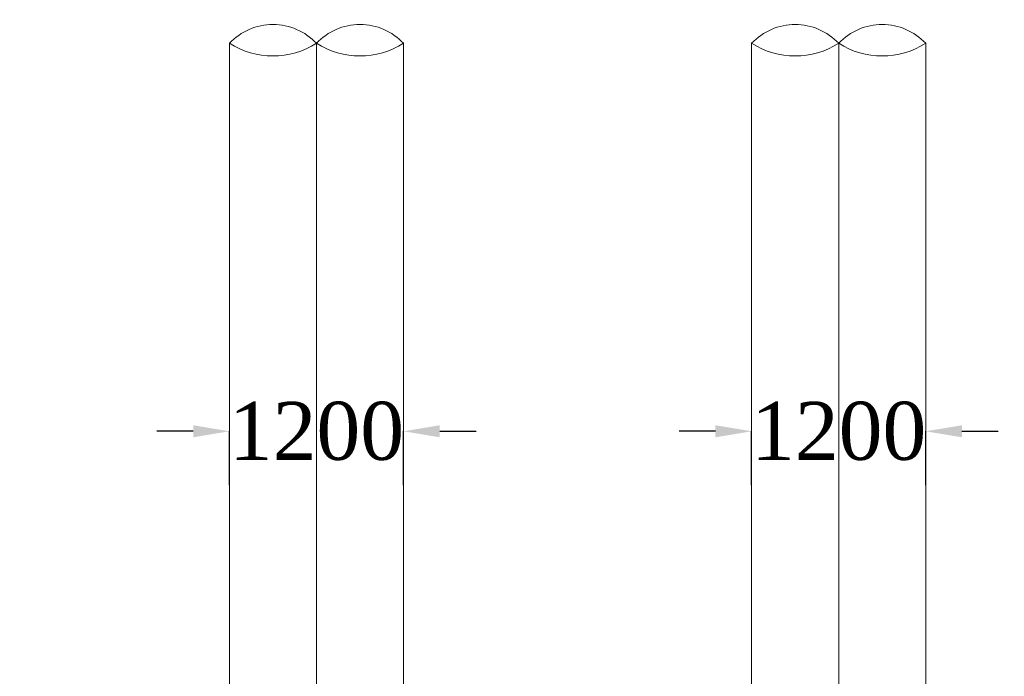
# Model space of a CAD drawing. Header units: millimetres. Extents: x -20950785 to 389010297, y -11535949 to 14056629.
# Tile 276 of 654: x 13487478 to 13501053, y -419377 to -410322. Entities that reach past the tile are written whole.
import ezdxf

# ---------------------------------------------------------------- set-up
doc = ezdxf.new("R2010")
doc.units = ezdxf.units.MM
doc.header["$LTSCALE"] = 60
doc.header["$MEASUREMENT"] = 0
doc.layers.add('TEXT', color=7, linetype='Continuous')
doc.styles.add('PDF Arial Bold', font='times.ttf')
doc.dimstyles.get("Standard").update_dxf_attribs({"dimtxt": 400, "dimasz": 215, "dimexe": 0.18, "dimexo": 0.0625, "dimgap": 0.09, "dimtad": 0, "dimtih": 1, "dimtoh": 1, "dimdec": 0, "dimzin": 4, "dimdsep": 46, "dimtxsty": 'Standard', "dimblk": 'OPEN90', "dimcen": 0, "dimadec": 0, "dimazin": 1, "dimtfac": 1, "dimtdec": 0, "dimtix": 1, "dimtofl": 0, "dimtmove": 0, "dimatfit": 3, "dimldrblk": 'OPEN30', "dimfxl": 1, "dimtolj": 1, "dimtzin": 0, "dimarcsym": 0})

# ---------------------------------------------------------------- blocks, each defined once
blk = doc.blocks.new('*D3755')
at = {"color": 0, "linetype": 'Continuous', "lineweight": -2, "ltscale": 2, "transparency": 16777216}
for p, q in [((13489870, -415998), (13489370, -415998)), ((13490370, -416741), (13490370, -415998)), ((13492770, -416741), (13492770, -415998)), ((13493270, -415998), (13493770, -415998))]:
    blk.add_line(p, q, dxfattribs=at)
at = {"color": 0, "linetype": 'Continuous', "lineweight": 9, "ltscale": 2, "transparency": 16777216}
for points in [[(13489870, -415915), (13489870, -416081), (13490370, -415998)], [(13493270, -415915), (13493270, -416081), (13492770, -415998)]]:
    blk.add_solid(points, dxfattribs=at)
at = {"layer": 'Defpoints', "color": 0, "linetype": 'Continuous', "lineweight": 9, "ltscale": 2, "transparency": 16777216}
for p in [(13492770, -415998), (13490370, -416741), (13492770, -416741)]:
    blk.add_point(p, dxfattribs=at)
at = {"color": 0, "linetype": 'Continuous', "lineweight": 9, "ltscale": 2, "transparency": 16777216, "insert": (13491570, -415998), "char_height": 500, "attachment_point": 5, "style": 'PDF Arial Bold'}
blk.add_mtext('\\A1;{\\H1.6x;1200}', dxfattribs=at)
blk = doc.blocks.new('*D3764')
at = {"color": 0, "linetype": 'Continuous', "lineweight": -2, "ltscale": 2, "transparency": 16777216}
for p, q in [((13489870, -415998), (13489370, -415998)), ((13490370, -416741), (13490370, -415998)), ((13492770, -416741), (13492770, -415998)), ((13493270, -415998), (13493770, -415998))]:
    blk.add_line(p, q, dxfattribs=at)
at = {"color": 0, "linetype": 'Continuous', "lineweight": 9, "ltscale": 2, "transparency": 16777216}
for points in [[(13489870, -415915), (13489870, -416081), (13490370, -415998)], [(13493270, -415915), (13493270, -416081), (13492770, -415998)]]:
    blk.add_solid(points, dxfattribs=at)
at = {"layer": 'Defpoints', "color": 0, "linetype": 'Continuous', "lineweight": 9, "ltscale": 2, "transparency": 16777216}
for p in [(13492770, -415998), (13490370, -416741), (13492770, -416741)]:
    blk.add_point(p, dxfattribs=at)
at = {"color": 0, "linetype": 'Continuous', "lineweight": 9, "ltscale": 2, "transparency": 16777216, "insert": (13491570, -415998), "char_height": 500, "attachment_point": 5, "style": 'PDF Arial Bold'}
blk.add_mtext('\\A1;{\\H1.6x;1200}', dxfattribs=at)
blk = doc.blocks.new('*D3765')
at = {"color": 0, "linetype": 'Continuous', "lineweight": -2, "ltscale": 2, "transparency": 16777216}
for p, q in [((13489870, -415998), (13489370, -415998)), ((13490370, -416741), (13490370, -415998)), ((13492770, -416741), (13492770, -415998)), ((13493270, -415998), (13493770, -415998))]:
    blk.add_line(p, q, dxfattribs=at)
at = {"color": 0, "linetype": 'Continuous', "lineweight": 9, "ltscale": 2, "transparency": 16777216}
for points in [[(13489870, -415915), (13489870, -416081), (13490370, -415998)], [(13493270, -415915), (13493270, -416081), (13492770, -415998)]]:
    blk.add_solid(points, dxfattribs=at)
at = {"layer": 'Defpoints', "color": 0, "linetype": 'Continuous', "lineweight": 9, "ltscale": 2, "transparency": 16777216}
for p in [(13492770, -415998), (13490370, -416741), (13492770, -416741)]:
    blk.add_point(p, dxfattribs=at)
at = {"color": 0, "linetype": 'Continuous', "lineweight": 9, "ltscale": 2, "transparency": 16777216, "insert": (13491570, -415998), "char_height": 500, "attachment_point": 5, "style": 'PDF Arial Bold'}
blk.add_mtext('\\A1;{\\H1.6x;1200}', dxfattribs=at)
blk = doc.blocks.new('*D3766')
at = {"color": 0, "linetype": 'Continuous', "lineweight": -2, "ltscale": 2, "transparency": 16777216}
for p, q in [((13489870, -415998), (13489370, -415998)), ((13490370, -416741), (13490370, -415998)), ((13492770, -416741), (13492770, -415998)), ((13493270, -415998), (13493770, -415998))]:
    blk.add_line(p, q, dxfattribs=at)
at = {"color": 0, "linetype": 'Continuous', "lineweight": 9, "ltscale": 2, "transparency": 16777216}
for points in [[(13489870, -415915), (13489870, -416081), (13490370, -415998)], [(13493270, -415915), (13493270, -416081), (13492770, -415998)]]:
    blk.add_solid(points, dxfattribs=at)
at = {"layer": 'Defpoints', "color": 0, "linetype": 'Continuous', "lineweight": 9, "ltscale": 2, "transparency": 16777216}
for p in [(13492770, -415998), (13490370, -416741), (13492770, -416741)]:
    blk.add_point(p, dxfattribs=at)
at = {"color": 0, "linetype": 'Continuous', "lineweight": 9, "ltscale": 2, "transparency": 16777216, "insert": (13491570, -415998), "char_height": 500, "attachment_point": 5, "style": 'PDF Arial Bold'}
blk.add_mtext('\\A1;{\\H1.6x;1200}', dxfattribs=at)
blk = doc.blocks.new('*D3767')
at = {"color": 0, "linetype": 'Continuous', "lineweight": -2, "ltscale": 2, "transparency": 16777216}
for p, q in [((13489870, -415998), (13489370, -415998)), ((13490370, -416741), (13490370, -415998)), ((13492770, -416741), (13492770, -415998)), ((13493270, -415998), (13493770, -415998))]:
    blk.add_line(p, q, dxfattribs=at)
at = {"color": 0, "linetype": 'Continuous', "lineweight": 9, "ltscale": 2, "transparency": 16777216}
for points in [[(13489870, -415915), (13489870, -416081), (13490370, -415998)], [(13493270, -415915), (13493270, -416081), (13492770, -415998)]]:
    blk.add_solid(points, dxfattribs=at)
at = {"layer": 'Defpoints', "color": 0, "linetype": 'Continuous', "lineweight": 9, "ltscale": 2, "transparency": 16777216}
for p in [(13492770, -415998), (13490370, -416741), (13492770, -416741)]:
    blk.add_point(p, dxfattribs=at)
at = {"color": 0, "linetype": 'Continuous', "lineweight": 9, "ltscale": 2, "transparency": 16777216, "insert": (13491570, -415998), "char_height": 500, "attachment_point": 5, "style": 'PDF Arial Bold'}
blk.add_mtext('\\A1;{\\H1.6x;1200}', dxfattribs=at)
blk = doc.blocks.new('*D3768')
at = {"color": 0, "linetype": 'Continuous', "lineweight": -2, "ltscale": 2, "transparency": 16777216}
for p, q in [((13489870, -415998), (13489370, -415998)), ((13490370, -416741), (13490370, -415998)), ((13492770, -416741), (13492770, -415998)), ((13493270, -415998), (13493770, -415998))]:
    blk.add_line(p, q, dxfattribs=at)
at = {"color": 0, "linetype": 'Continuous', "lineweight": 9, "ltscale": 2, "transparency": 16777216}
for points in [[(13489870, -415915), (13489870, -416081), (13490370, -415998)], [(13493270, -415915), (13493270, -416081), (13492770, -415998)]]:
    blk.add_solid(points, dxfattribs=at)
at = {"layer": 'Defpoints', "color": 0, "linetype": 'Continuous', "lineweight": 9, "ltscale": 2, "transparency": 16777216}
for p in [(13492770, -415998), (13490370, -416741), (13492770, -416741)]:
    blk.add_point(p, dxfattribs=at)
at = {"color": 0, "linetype": 'Continuous', "lineweight": 9, "ltscale": 2, "transparency": 16777216, "insert": (13491570, -415998), "char_height": 500, "attachment_point": 5, "style": 'PDF Arial Bold'}
blk.add_mtext('\\A1;{\\H1.6x;1200}', dxfattribs=at)
blk = doc.blocks.new('*D3769')
at = {"color": 0, "linetype": 'Continuous', "lineweight": -2, "ltscale": 2, "transparency": 16777216}
for p, q in [((13489870, -415998), (13489370, -415998)), ((13490370, -416741), (13490370, -415998)), ((13492770, -416741), (13492770, -415998)), ((13493270, -415998), (13493770, -415998))]:
    blk.add_line(p, q, dxfattribs=at)
at = {"color": 0, "linetype": 'Continuous', "lineweight": 9, "ltscale": 2, "transparency": 16777216}
for points in [[(13489870, -415915), (13489870, -416081), (13490370, -415998)], [(13493270, -415915), (13493270, -416081), (13492770, -415998)]]:
    blk.add_solid(points, dxfattribs=at)
at = {"layer": 'Defpoints', "color": 0, "linetype": 'Continuous', "lineweight": 9, "ltscale": 2, "transparency": 16777216}
for p in [(13492770, -415998), (13490370, -416741), (13492770, -416741)]:
    blk.add_point(p, dxfattribs=at)
at = {"color": 0, "linetype": 'Continuous', "lineweight": 9, "ltscale": 2, "transparency": 16777216, "insert": (13491570, -415998), "char_height": 500, "attachment_point": 5, "style": 'PDF Arial Bold'}
blk.add_mtext('\\A1;{\\H1.6x;1200}', dxfattribs=at)
blk = doc.blocks.new('*D3754')
at = {"color": 0, "linetype": 'Continuous', "lineweight": -2, "ltscale": 2, "transparency": 16777216}
for p, q in [((13489870, -415998), (13489370, -415998)), ((13490370, -416741), (13490370, -415998)), ((13492770, -416741), (13492770, -415998)), ((13493270, -415998), (13493770, -415998))]:
    blk.add_line(p, q, dxfattribs=at)
at = {"color": 0, "linetype": 'Continuous', "lineweight": 9, "ltscale": 2, "transparency": 16777216}
for points in [[(13489870, -415915), (13489870, -416081), (13490370, -415998)], [(13493270, -415915), (13493270, -416081), (13492770, -415998)]]:
    blk.add_solid(points, dxfattribs=at)
at = {"layer": 'Defpoints', "color": 0, "linetype": 'Continuous', "lineweight": 9, "ltscale": 2, "transparency": 16777216}
for p in [(13492770, -415998), (13490370, -416741), (13492770, -416741)]:
    blk.add_point(p, dxfattribs=at)
at = {"color": 0, "linetype": 'Continuous', "lineweight": 9, "ltscale": 2, "transparency": 16777216, "insert": (13491570, -415998), "char_height": 500, "attachment_point": 5, "style": 'PDF Arial Bold'}
blk.add_mtext('\\A1;{\\H1.6x;1200}', dxfattribs=at)
blk = doc.blocks.new('*D3756')
at = {"color": 0, "linetype": 'Continuous', "lineweight": -2, "ltscale": 2, "transparency": 16777216}
for p, q in [((13489870, -415998), (13489370, -415998)), ((13490370, -416741), (13490370, -415998)), ((13492770, -416741), (13492770, -415998)), ((13493270, -415998), (13493770, -415998))]:
    blk.add_line(p, q, dxfattribs=at)
at = {"color": 0, "linetype": 'Continuous', "lineweight": 9, "ltscale": 2, "transparency": 16777216}
for points in [[(13489870, -415915), (13489870, -416081), (13490370, -415998)], [(13493270, -415915), (13493270, -416081), (13492770, -415998)]]:
    blk.add_solid(points, dxfattribs=at)
at = {"layer": 'Defpoints', "color": 0, "linetype": 'Continuous', "lineweight": 9, "ltscale": 2, "transparency": 16777216}
for p in [(13492770, -415998), (13490370, -416741), (13492770, -416741)]:
    blk.add_point(p, dxfattribs=at)
at = {"color": 0, "linetype": 'Continuous', "lineweight": 9, "ltscale": 2, "transparency": 16777216, "insert": (13491570, -415998), "char_height": 500, "attachment_point": 5, "style": 'PDF Arial Bold'}
blk.add_mtext('\\A1;{\\H1.6x;1200}', dxfattribs=at)
blk = doc.blocks.new('*D3757')
at = {"color": 0, "linetype": 'Continuous', "lineweight": -2, "ltscale": 2, "transparency": 16777216}
for p, q in [((13489870, -415998), (13489370, -415998)), ((13490370, -416741), (13490370, -415998)), ((13492770, -416741), (13492770, -415998)), ((13493270, -415998), (13493770, -415998))]:
    blk.add_line(p, q, dxfattribs=at)
at = {"color": 0, "linetype": 'Continuous', "lineweight": 9, "ltscale": 2, "transparency": 16777216}
for points in [[(13489870, -415915), (13489870, -416081), (13490370, -415998)], [(13493270, -415915), (13493270, -416081), (13492770, -415998)]]:
    blk.add_solid(points, dxfattribs=at)
at = {"layer": 'Defpoints', "color": 0, "linetype": 'Continuous', "lineweight": 9, "ltscale": 2, "transparency": 16777216}
for p in [(13492770, -415998), (13490370, -416741), (13492770, -416741)]:
    blk.add_point(p, dxfattribs=at)
at = {"color": 0, "linetype": 'Continuous', "lineweight": 9, "ltscale": 2, "transparency": 16777216, "insert": (13491570, -415998), "char_height": 500, "attachment_point": 5, "style": 'PDF Arial Bold'}
blk.add_mtext('\\A1;{\\H1.6x;1200}', dxfattribs=at)
blk = doc.blocks.new('*D3758')
at = {"color": 0, "linetype": 'Continuous', "lineweight": -2, "ltscale": 2, "transparency": 16777216}
for p, q in [((13489870, -415998), (13489370, -415998)), ((13490370, -416741), (13490370, -415998)), ((13492770, -416741), (13492770, -415998)), ((13493270, -415998), (13493770, -415998))]:
    blk.add_line(p, q, dxfattribs=at)
at = {"color": 0, "linetype": 'Continuous', "lineweight": 9, "ltscale": 2, "transparency": 16777216}
for points in [[(13489870, -415915), (13489870, -416081), (13490370, -415998)], [(13493270, -415915), (13493270, -416081), (13492770, -415998)]]:
    blk.add_solid(points, dxfattribs=at)
at = {"layer": 'Defpoints', "color": 0, "linetype": 'Continuous', "lineweight": 9, "ltscale": 2, "transparency": 16777216}
for p in [(13492770, -415998), (13490370, -416741), (13492770, -416741)]:
    blk.add_point(p, dxfattribs=at)
at = {"color": 0, "linetype": 'Continuous', "lineweight": 9, "ltscale": 2, "transparency": 16777216, "insert": (13491570, -415998), "char_height": 500, "attachment_point": 5, "style": 'PDF Arial Bold'}
blk.add_mtext('\\A1;{\\H1.6x;1200}', dxfattribs=at)
blk = doc.blocks.new('*D3759')
at = {"color": 0, "linetype": 'Continuous', "lineweight": -2, "ltscale": 2, "transparency": 16777216}
for p, q in [((13489870, -415998), (13489370, -415998)), ((13490370, -416741), (13490370, -415998)), ((13492770, -416741), (13492770, -415998)), ((13493270, -415998), (13493770, -415998))]:
    blk.add_line(p, q, dxfattribs=at)
at = {"color": 0, "linetype": 'Continuous', "lineweight": 9, "ltscale": 2, "transparency": 16777216}
for points in [[(13489870, -415915), (13489870, -416081), (13490370, -415998)], [(13493270, -415915), (13493270, -416081), (13492770, -415998)]]:
    blk.add_solid(points, dxfattribs=at)
at = {"layer": 'Defpoints', "color": 0, "linetype": 'Continuous', "lineweight": 9, "ltscale": 2, "transparency": 16777216}
for p in [(13492770, -415998), (13490370, -416741), (13492770, -416741)]:
    blk.add_point(p, dxfattribs=at)
at = {"color": 0, "linetype": 'Continuous', "lineweight": 9, "ltscale": 2, "transparency": 16777216, "insert": (13491570, -415998), "char_height": 500, "attachment_point": 5, "style": 'PDF Arial Bold'}
blk.add_mtext('\\A1;{\\H1.6x;1200}', dxfattribs=at)
blk = doc.blocks.new('*D3760')
at = {"color": 0, "linetype": 'Continuous', "lineweight": -2, "ltscale": 2, "transparency": 16777216}
for p, q in [((13489870, -415998), (13489370, -415998)), ((13490370, -416741), (13490370, -415998)), ((13492770, -416741), (13492770, -415998)), ((13493270, -415998), (13493770, -415998))]:
    blk.add_line(p, q, dxfattribs=at)
at = {"color": 0, "linetype": 'Continuous', "lineweight": 9, "ltscale": 2, "transparency": 16777216}
for points in [[(13489870, -415915), (13489870, -416081), (13490370, -415998)], [(13493270, -415915), (13493270, -416081), (13492770, -415998)]]:
    blk.add_solid(points, dxfattribs=at)
at = {"layer": 'Defpoints', "color": 0, "linetype": 'Continuous', "lineweight": 9, "ltscale": 2, "transparency": 16777216}
for p in [(13492770, -415998), (13490370, -416741), (13492770, -416741)]:
    blk.add_point(p, dxfattribs=at)
at = {"color": 0, "linetype": 'Continuous', "lineweight": 9, "ltscale": 2, "transparency": 16777216, "insert": (13491570, -415998), "char_height": 500, "attachment_point": 5, "style": 'PDF Arial Bold'}
blk.add_mtext('\\A1;{\\H1.6x;1200}', dxfattribs=at)
blk = doc.blocks.new('*D3761')
at = {"color": 0, "linetype": 'Continuous', "lineweight": -2, "ltscale": 2, "transparency": 16777216}
for p, q in [((13489870, -415998), (13489370, -415998)), ((13490370, -416741), (13490370, -415998)), ((13492770, -416741), (13492770, -415998)), ((13493270, -415998), (13493770, -415998))]:
    blk.add_line(p, q, dxfattribs=at)
at = {"color": 0, "linetype": 'Continuous', "lineweight": 9, "ltscale": 2, "transparency": 16777216}
for points in [[(13489870, -415915), (13489870, -416081), (13490370, -415998)], [(13493270, -415915), (13493270, -416081), (13492770, -415998)]]:
    blk.add_solid(points, dxfattribs=at)
at = {"layer": 'Defpoints', "color": 0, "linetype": 'Continuous', "lineweight": 9, "ltscale": 2, "transparency": 16777216}
for p in [(13492770, -415998), (13490370, -416741), (13492770, -416741)]:
    blk.add_point(p, dxfattribs=at)
at = {"color": 0, "linetype": 'Continuous', "lineweight": 9, "ltscale": 2, "transparency": 16777216, "insert": (13491570, -415998), "char_height": 500, "attachment_point": 5, "style": 'PDF Arial Bold'}
blk.add_mtext('\\A1;{\\H1.6x;1200}', dxfattribs=at)
blk = doc.blocks.new('*D3762')
at = {"color": 0, "linetype": 'Continuous', "lineweight": -2, "ltscale": 2, "transparency": 16777216}
for p, q in [((13489870, -415998), (13489370, -415998)), ((13490370, -416741), (13490370, -415998)), ((13492770, -416741), (13492770, -415998)), ((13493270, -415998), (13493770, -415998))]:
    blk.add_line(p, q, dxfattribs=at)
at = {"color": 0, "linetype": 'Continuous', "lineweight": 9, "ltscale": 2, "transparency": 16777216}
for points in [[(13489870, -415915), (13489870, -416081), (13490370, -415998)], [(13493270, -415915), (13493270, -416081), (13492770, -415998)]]:
    blk.add_solid(points, dxfattribs=at)
at = {"layer": 'Defpoints', "color": 0, "linetype": 'Continuous', "lineweight": 9, "ltscale": 2, "transparency": 16777216}
for p in [(13492770, -415998), (13490370, -416741), (13492770, -416741)]:
    blk.add_point(p, dxfattribs=at)
at = {"color": 0, "linetype": 'Continuous', "lineweight": 9, "ltscale": 2, "transparency": 16777216, "insert": (13491570, -415998), "char_height": 500, "attachment_point": 5, "style": 'PDF Arial Bold'}
blk.add_mtext('\\A1;{\\H1.6x;1200}', dxfattribs=at)
blk = doc.blocks.new('*D3763')
at = {"color": 0, "linetype": 'Continuous', "lineweight": -2, "ltscale": 2, "transparency": 16777216}
for p, q in [((13489870, -415998), (13489370, -415998)), ((13490370, -416741), (13490370, -415998)), ((13492770, -416741), (13492770, -415998)), ((13493270, -415998), (13493770, -415998))]:
    blk.add_line(p, q, dxfattribs=at)
at = {"color": 0, "linetype": 'Continuous', "lineweight": 9, "ltscale": 2, "transparency": 16777216}
for points in [[(13489870, -415915), (13489870, -416081), (13490370, -415998)], [(13493270, -415915), (13493270, -416081), (13492770, -415998)]]:
    blk.add_solid(points, dxfattribs=at)
at = {"layer": 'Defpoints', "color": 0, "linetype": 'Continuous', "lineweight": 9, "ltscale": 2, "transparency": 16777216}
for p in [(13492770, -415998), (13490370, -416741), (13492770, -416741)]:
    blk.add_point(p, dxfattribs=at)
at = {"color": 0, "linetype": 'Continuous', "lineweight": 9, "ltscale": 2, "transparency": 16777216, "insert": (13491570, -415998), "char_height": 500, "attachment_point": 5, "style": 'PDF Arial Bold'}
blk.add_mtext('\\A1;{\\H1.6x;1200}', dxfattribs=at)
blk = doc.blocks.new('*D3770')
at = {"color": 0, "linetype": 'Continuous', "lineweight": -2, "ltscale": 2, "transparency": 16777216}
for p, q in [((13497070, -415998), (13496570, -415998)), ((13497570, -416741), (13497570, -415998)), ((13499970, -416741), (13499970, -415998)), ((13500470, -415998), (13500970, -415998))]:
    blk.add_line(p, q, dxfattribs=at)
at = {"color": 0, "linetype": 'Continuous', "lineweight": 9, "ltscale": 2, "transparency": 16777216}
for points in [[(13497070, -415915), (13497070, -416081), (13497570, -415998)], [(13500470, -415915), (13500470, -416081), (13499970, -415998)]]:
    blk.add_solid(points, dxfattribs=at)
at = {"layer": 'Defpoints', "color": 0, "linetype": 'Continuous', "lineweight": 9, "ltscale": 2, "transparency": 16777216}
for p in [(13499970, -415998), (13497570, -416741), (13499970, -416741)]:
    blk.add_point(p, dxfattribs=at)
at = {"color": 0, "linetype": 'Continuous', "lineweight": 9, "ltscale": 2, "transparency": 16777216, "insert": (13498770, -415998), "char_height": 500, "attachment_point": 5, "style": 'PDF Arial Bold'}
blk.add_mtext('\\A1;{\\H1.6x;1200}', dxfattribs=at)
blk = doc.blocks.new('*D3771')
at = {"color": 0, "linetype": 'Continuous', "lineweight": -2, "ltscale": 2, "transparency": 16777216}
for p, q in [((13497070, -415998), (13496570, -415998)), ((13497570, -416741), (13497570, -415998)), ((13499970, -416741), (13499970, -415998)), ((13500470, -415998), (13500970, -415998))]:
    blk.add_line(p, q, dxfattribs=at)
at = {"color": 0, "linetype": 'Continuous', "lineweight": 9, "ltscale": 2, "transparency": 16777216}
for points in [[(13497070, -415915), (13497070, -416081), (13497570, -415998)], [(13500470, -415915), (13500470, -416081), (13499970, -415998)]]:
    blk.add_solid(points, dxfattribs=at)
at = {"layer": 'Defpoints', "color": 0, "linetype": 'Continuous', "lineweight": 9, "ltscale": 2, "transparency": 16777216}
for p in [(13499970, -415998), (13497570, -416741), (13499970, -416741)]:
    blk.add_point(p, dxfattribs=at)
at = {"color": 0, "linetype": 'Continuous', "lineweight": 9, "ltscale": 2, "transparency": 16777216, "insert": (13498770, -415998), "char_height": 500, "attachment_point": 5, "style": 'PDF Arial Bold'}
blk.add_mtext('\\A1;{\\H1.6x;1200}', dxfattribs=at)
blk = doc.blocks.new('*D3772')
at = {"color": 0, "linetype": 'Continuous', "lineweight": -2, "ltscale": 2, "transparency": 16777216}
for p, q in [((13497070, -415998), (13496570, -415998)), ((13497570, -416741), (13497570, -415998)), ((13499970, -416741), (13499970, -415998)), ((13500470, -415998), (13500970, -415998))]:
    blk.add_line(p, q, dxfattribs=at)
at = {"color": 0, "linetype": 'Continuous', "lineweight": 9, "ltscale": 2, "transparency": 16777216}
for points in [[(13497070, -415915), (13497070, -416081), (13497570, -415998)], [(13500470, -415915), (13500470, -416081), (13499970, -415998)]]:
    blk.add_solid(points, dxfattribs=at)
at = {"layer": 'Defpoints', "color": 0, "linetype": 'Continuous', "lineweight": 9, "ltscale": 2, "transparency": 16777216}
for p in [(13499970, -415998), (13497570, -416741), (13499970, -416741)]:
    blk.add_point(p, dxfattribs=at)
at = {"color": 0, "linetype": 'Continuous', "lineweight": 9, "ltscale": 2, "transparency": 16777216, "insert": (13498770, -415998), "char_height": 500, "attachment_point": 5, "style": 'PDF Arial Bold'}
blk.add_mtext('\\A1;{\\H1.6x;1200}', dxfattribs=at)
blk = doc.blocks.new('*D3773')
at = {"color": 0, "linetype": 'Continuous', "lineweight": -2, "ltscale": 2, "transparency": 16777216}
for p, q in [((13497070, -415998), (13496570, -415998)), ((13497570, -416741), (13497570, -415998)), ((13499970, -416741), (13499970, -415998)), ((13500470, -415998), (13500970, -415998))]:
    blk.add_line(p, q, dxfattribs=at)
at = {"color": 0, "linetype": 'Continuous', "lineweight": 9, "ltscale": 2, "transparency": 16777216}
for points in [[(13497070, -415915), (13497070, -416081), (13497570, -415998)], [(13500470, -415915), (13500470, -416081), (13499970, -415998)]]:
    blk.add_solid(points, dxfattribs=at)
at = {"layer": 'Defpoints', "color": 0, "linetype": 'Continuous', "lineweight": 9, "ltscale": 2, "transparency": 16777216}
for p in [(13499970, -415998), (13497570, -416741), (13499970, -416741)]:
    blk.add_point(p, dxfattribs=at)
at = {"color": 0, "linetype": 'Continuous', "lineweight": 9, "ltscale": 2, "transparency": 16777216, "insert": (13498770, -415998), "char_height": 500, "attachment_point": 5, "style": 'PDF Arial Bold'}
blk.add_mtext('\\A1;{\\H1.6x;1200}', dxfattribs=at)
blk = doc.blocks.new('*D3774')
at = {"color": 0, "linetype": 'Continuous', "lineweight": -2, "ltscale": 2, "transparency": 16777216}
for p, q in [((13497070, -415998), (13496570, -415998)), ((13497570, -416741), (13497570, -415998)), ((13499970, -416741), (13499970, -415998)), ((13500470, -415998), (13500970, -415998))]:
    blk.add_line(p, q, dxfattribs=at)
at = {"color": 0, "linetype": 'Continuous', "lineweight": 9, "ltscale": 2, "transparency": 16777216}
for points in [[(13497070, -415915), (13497070, -416081), (13497570, -415998)], [(13500470, -415915), (13500470, -416081), (13499970, -415998)]]:
    blk.add_solid(points, dxfattribs=at)
at = {"layer": 'Defpoints', "color": 0, "linetype": 'Continuous', "lineweight": 9, "ltscale": 2, "transparency": 16777216}
for p in [(13499970, -415998), (13497570, -416741), (13499970, -416741)]:
    blk.add_point(p, dxfattribs=at)
at = {"color": 0, "linetype": 'Continuous', "lineweight": 9, "ltscale": 2, "transparency": 16777216, "insert": (13498770, -415998), "char_height": 500, "attachment_point": 5, "style": 'PDF Arial Bold'}
blk.add_mtext('\\A1;{\\H1.6x;1200}', dxfattribs=at)
blk = doc.blocks.new('*D3775')
at = {"color": 0, "linetype": 'Continuous', "lineweight": -2, "ltscale": 2, "transparency": 16777216}
for p, q in [((13497070, -415998), (13496570, -415998)), ((13497570, -416741), (13497570, -415998)), ((13499970, -416741), (13499970, -415998)), ((13500470, -415998), (13500970, -415998))]:
    blk.add_line(p, q, dxfattribs=at)
at = {"color": 0, "linetype": 'Continuous', "lineweight": 9, "ltscale": 2, "transparency": 16777216}
for points in [[(13497070, -415915), (13497070, -416081), (13497570, -415998)], [(13500470, -415915), (13500470, -416081), (13499970, -415998)]]:
    blk.add_solid(points, dxfattribs=at)
at = {"layer": 'Defpoints', "color": 0, "linetype": 'Continuous', "lineweight": 9, "ltscale": 2, "transparency": 16777216}
for p in [(13499970, -415998), (13497570, -416741), (13499970, -416741)]:
    blk.add_point(p, dxfattribs=at)
at = {"color": 0, "linetype": 'Continuous', "lineweight": 9, "ltscale": 2, "transparency": 16777216, "insert": (13498770, -415998), "char_height": 500, "attachment_point": 5, "style": 'PDF Arial Bold'}
blk.add_mtext('\\A1;{\\H1.6x;1200}', dxfattribs=at)
blk = doc.blocks.new('*D3776')
at = {"color": 0, "linetype": 'Continuous', "lineweight": -2, "ltscale": 2, "transparency": 16777216}
for p, q in [((13497070, -415998), (13496570, -415998)), ((13497570, -416741), (13497570, -415998)), ((13499970, -416741), (13499970, -415998)), ((13500470, -415998), (13500970, -415998))]:
    blk.add_line(p, q, dxfattribs=at)
at = {"color": 0, "linetype": 'Continuous', "lineweight": 9, "ltscale": 2, "transparency": 16777216}
for points in [[(13497070, -415915), (13497070, -416081), (13497570, -415998)], [(13500470, -415915), (13500470, -416081), (13499970, -415998)]]:
    blk.add_solid(points, dxfattribs=at)
at = {"layer": 'Defpoints', "color": 0, "linetype": 'Continuous', "lineweight": 9, "ltscale": 2, "transparency": 16777216}
for p in [(13499970, -415998), (13497570, -416741), (13499970, -416741)]:
    blk.add_point(p, dxfattribs=at)
at = {"color": 0, "linetype": 'Continuous', "lineweight": 9, "ltscale": 2, "transparency": 16777216, "insert": (13498770, -415998), "char_height": 500, "attachment_point": 5, "style": 'PDF Arial Bold'}
blk.add_mtext('\\A1;{\\H1.6x;1200}', dxfattribs=at)
blk = doc.blocks.new('*D3777')
at = {"color": 0, "linetype": 'Continuous', "lineweight": -2, "ltscale": 2, "transparency": 16777216}
for p, q in [((13497070, -415998), (13496570, -415998)), ((13497570, -416741), (13497570, -415998)), ((13499970, -416741), (13499970, -415998)), ((13500470, -415998), (13500970, -415998))]:
    blk.add_line(p, q, dxfattribs=at)
at = {"color": 0, "linetype": 'Continuous', "lineweight": 9, "ltscale": 2, "transparency": 16777216}
for points in [[(13497070, -415915), (13497070, -416081), (13497570, -415998)], [(13500470, -415915), (13500470, -416081), (13499970, -415998)]]:
    blk.add_solid(points, dxfattribs=at)
at = {"layer": 'Defpoints', "color": 0, "linetype": 'Continuous', "lineweight": 9, "ltscale": 2, "transparency": 16777216}
for p in [(13499970, -415998), (13497570, -416741), (13499970, -416741)]:
    blk.add_point(p, dxfattribs=at)
at = {"color": 0, "linetype": 'Continuous', "lineweight": 9, "ltscale": 2, "transparency": 16777216, "insert": (13498770, -415998), "char_height": 500, "attachment_point": 5, "style": 'PDF Arial Bold'}
blk.add_mtext('\\A1;{\\H1.6x;1200}', dxfattribs=at)
blk = doc.blocks.new('*D3778')
at = {"color": 0, "linetype": 'Continuous', "lineweight": -2, "ltscale": 2, "transparency": 16777216}
for p, q in [((13497070, -415998), (13496570, -415998)), ((13497570, -416741), (13497570, -415998)), ((13499970, -416741), (13499970, -415998)), ((13500470, -415998), (13500970, -415998))]:
    blk.add_line(p, q, dxfattribs=at)
at = {"color": 0, "linetype": 'Continuous', "lineweight": 9, "ltscale": 2, "transparency": 16777216}
for points in [[(13497070, -415915), (13497070, -416081), (13497570, -415998)], [(13500470, -415915), (13500470, -416081), (13499970, -415998)]]:
    blk.add_solid(points, dxfattribs=at)
at = {"layer": 'Defpoints', "color": 0, "linetype": 'Continuous', "lineweight": 9, "ltscale": 2, "transparency": 16777216}
for p in [(13499970, -415998), (13497570, -416741), (13499970, -416741)]:
    blk.add_point(p, dxfattribs=at)
at = {"color": 0, "linetype": 'Continuous', "lineweight": 9, "ltscale": 2, "transparency": 16777216, "insert": (13498770, -415998), "char_height": 500, "attachment_point": 5, "style": 'PDF Arial Bold'}
blk.add_mtext('\\A1;{\\H1.6x;1200}', dxfattribs=at)
blk = doc.blocks.new('*D3779')
at = {"color": 0, "linetype": 'Continuous', "lineweight": -2, "ltscale": 2, "transparency": 16777216}
for p, q in [((13497070, -415998), (13496570, -415998)), ((13497570, -416741), (13497570, -415998)), ((13499970, -416741), (13499970, -415998)), ((13500470, -415998), (13500970, -415998))]:
    blk.add_line(p, q, dxfattribs=at)
at = {"color": 0, "linetype": 'Continuous', "lineweight": 9, "ltscale": 2, "transparency": 16777216}
for points in [[(13497070, -415915), (13497070, -416081), (13497570, -415998)], [(13500470, -415915), (13500470, -416081), (13499970, -415998)]]:
    blk.add_solid(points, dxfattribs=at)
at = {"layer": 'Defpoints', "color": 0, "linetype": 'Continuous', "lineweight": 9, "ltscale": 2, "transparency": 16777216}
for p in [(13499970, -415998), (13497570, -416741), (13499970, -416741)]:
    blk.add_point(p, dxfattribs=at)
at = {"color": 0, "linetype": 'Continuous', "lineweight": 9, "ltscale": 2, "transparency": 16777216, "insert": (13498770, -415998), "char_height": 500, "attachment_point": 5, "style": 'PDF Arial Bold'}
blk.add_mtext('\\A1;{\\H1.6x;1200}', dxfattribs=at)
blk = doc.blocks.new('*D3780')
at = {"color": 0, "linetype": 'Continuous', "lineweight": -2, "ltscale": 2, "transparency": 16777216}
for p, q in [((13497070, -415998), (13496570, -415998)), ((13497570, -416741), (13497570, -415998)), ((13499970, -416741), (13499970, -415998)), ((13500470, -415998), (13500970, -415998))]:
    blk.add_line(p, q, dxfattribs=at)
at = {"color": 0, "linetype": 'Continuous', "lineweight": 9, "ltscale": 2, "transparency": 16777216}
for points in [[(13497070, -415915), (13497070, -416081), (13497570, -415998)], [(13500470, -415915), (13500470, -416081), (13499970, -415998)]]:
    blk.add_solid(points, dxfattribs=at)
at = {"layer": 'Defpoints', "color": 0, "linetype": 'Continuous', "lineweight": 9, "ltscale": 2, "transparency": 16777216}
for p in [(13499970, -415998), (13497570, -416741), (13499970, -416741)]:
    blk.add_point(p, dxfattribs=at)
at = {"color": 0, "linetype": 'Continuous', "lineweight": 9, "ltscale": 2, "transparency": 16777216, "insert": (13498770, -415998), "char_height": 500, "attachment_point": 5, "style": 'PDF Arial Bold'}
blk.add_mtext('\\A1;{\\H1.6x;1200}', dxfattribs=at)
blk = doc.blocks.new('*D3781')
at = {"color": 0, "linetype": 'Continuous', "lineweight": -2, "ltscale": 2, "transparency": 16777216}
for p, q in [((13497070, -415998), (13496570, -415998)), ((13497570, -416741), (13497570, -415998)), ((13499970, -416741), (13499970, -415998)), ((13500470, -415998), (13500970, -415998))]:
    blk.add_line(p, q, dxfattribs=at)
at = {"color": 0, "linetype": 'Continuous', "lineweight": 9, "ltscale": 2, "transparency": 16777216}
for points in [[(13497070, -415915), (13497070, -416081), (13497570, -415998)], [(13500470, -415915), (13500470, -416081), (13499970, -415998)]]:
    blk.add_solid(points, dxfattribs=at)
at = {"layer": 'Defpoints', "color": 0, "linetype": 'Continuous', "lineweight": 9, "ltscale": 2, "transparency": 16777216}
for p in [(13499970, -415998), (13497570, -416741), (13499970, -416741)]:
    blk.add_point(p, dxfattribs=at)
at = {"color": 0, "linetype": 'Continuous', "lineweight": 9, "ltscale": 2, "transparency": 16777216, "insert": (13498770, -415998), "char_height": 500, "attachment_point": 5, "style": 'PDF Arial Bold'}
blk.add_mtext('\\A1;{\\H1.6x;1200}', dxfattribs=at)
blk = doc.blocks.new('*D3782')
at = {"color": 0, "linetype": 'Continuous', "lineweight": -2, "ltscale": 2, "transparency": 16777216}
for p, q in [((13497070, -415998), (13496570, -415998)), ((13497570, -416741), (13497570, -415998)), ((13499970, -416741), (13499970, -415998)), ((13500470, -415998), (13500970, -415998))]:
    blk.add_line(p, q, dxfattribs=at)
at = {"color": 0, "linetype": 'Continuous', "lineweight": 9, "ltscale": 2, "transparency": 16777216}
for points in [[(13497070, -415915), (13497070, -416081), (13497570, -415998)], [(13500470, -415915), (13500470, -416081), (13499970, -415998)]]:
    blk.add_solid(points, dxfattribs=at)
at = {"layer": 'Defpoints', "color": 0, "linetype": 'Continuous', "lineweight": 9, "ltscale": 2, "transparency": 16777216}
for p in [(13499970, -415998), (13497570, -416741), (13499970, -416741)]:
    blk.add_point(p, dxfattribs=at)
at = {"color": 0, "linetype": 'Continuous', "lineweight": 9, "ltscale": 2, "transparency": 16777216, "insert": (13498770, -415998), "char_height": 500, "attachment_point": 5, "style": 'PDF Arial Bold'}
blk.add_mtext('\\A1;{\\H1.6x;1200}', dxfattribs=at)
blk = doc.blocks.new('*D3783')
at = {"color": 0, "linetype": 'Continuous', "lineweight": -2, "ltscale": 2, "transparency": 16777216}
for p, q in [((13497070, -415998), (13496570, -415998)), ((13497570, -416741), (13497570, -415998)), ((13499970, -416741), (13499970, -415998)), ((13500470, -415998), (13500970, -415998))]:
    blk.add_line(p, q, dxfattribs=at)
at = {"color": 0, "linetype": 'Continuous', "lineweight": 9, "ltscale": 2, "transparency": 16777216}
for points in [[(13497070, -415915), (13497070, -416081), (13497570, -415998)], [(13500470, -415915), (13500470, -416081), (13499970, -415998)]]:
    blk.add_solid(points, dxfattribs=at)
at = {"layer": 'Defpoints', "color": 0, "linetype": 'Continuous', "lineweight": 9, "ltscale": 2, "transparency": 16777216}
for p in [(13499970, -415998), (13497570, -416741), (13499970, -416741)]:
    blk.add_point(p, dxfattribs=at)
at = {"color": 0, "linetype": 'Continuous', "lineweight": 9, "ltscale": 2, "transparency": 16777216, "insert": (13498770, -415998), "char_height": 500, "attachment_point": 5, "style": 'PDF Arial Bold'}
blk.add_mtext('\\A1;{\\H1.6x;1200}', dxfattribs=at)
blk = doc.blocks.new('*D3784')
at = {"color": 0, "linetype": 'Continuous', "lineweight": -2, "ltscale": 2, "transparency": 16777216}
for p, q in [((13497070, -415998), (13496570, -415998)), ((13497570, -416741), (13497570, -415998)), ((13499970, -416741), (13499970, -415998)), ((13500470, -415998), (13500970, -415998))]:
    blk.add_line(p, q, dxfattribs=at)
at = {"color": 0, "linetype": 'Continuous', "lineweight": 9, "ltscale": 2, "transparency": 16777216}
for points in [[(13497070, -415915), (13497070, -416081), (13497570, -415998)], [(13500470, -415915), (13500470, -416081), (13499970, -415998)]]:
    blk.add_solid(points, dxfattribs=at)
at = {"layer": 'Defpoints', "color": 0, "linetype": 'Continuous', "lineweight": 9, "ltscale": 2, "transparency": 16777216}
for p in [(13499970, -415998), (13497570, -416741), (13499970, -416741)]:
    blk.add_point(p, dxfattribs=at)
at = {"color": 0, "linetype": 'Continuous', "lineweight": 9, "ltscale": 2, "transparency": 16777216, "insert": (13498770, -415998), "char_height": 500, "attachment_point": 5, "style": 'PDF Arial Bold'}
blk.add_mtext('\\A1;{\\H1.6x;1200}', dxfattribs=at)
blk = doc.blocks.new('*D3785')
at = {"color": 0, "linetype": 'Continuous', "lineweight": -2, "ltscale": 2, "transparency": 16777216}
for p, q in [((13497070, -415998), (13496570, -415998)), ((13497570, -416741), (13497570, -415998)), ((13499970, -416741), (13499970, -415998)), ((13500470, -415998), (13500970, -415998))]:
    blk.add_line(p, q, dxfattribs=at)
at = {"color": 0, "linetype": 'Continuous', "lineweight": 9, "ltscale": 2, "transparency": 16777216}
for points in [[(13497070, -415915), (13497070, -416081), (13497570, -415998)], [(13500470, -415915), (13500470, -416081), (13499970, -415998)]]:
    blk.add_solid(points, dxfattribs=at)
at = {"layer": 'Defpoints', "color": 0, "linetype": 'Continuous', "lineweight": 9, "ltscale": 2, "transparency": 16777216}
for p in [(13499970, -415998), (13497570, -416741), (13499970, -416741)]:
    blk.add_point(p, dxfattribs=at)
at = {"color": 0, "linetype": 'Continuous', "lineweight": 9, "ltscale": 2, "transparency": 16777216, "insert": (13498770, -415998), "char_height": 500, "attachment_point": 5, "style": 'PDF Arial Bold'}
blk.add_mtext('\\A1;{\\H1.6x;1200}', dxfattribs=at)

msp = doc.modelspace()

# ---------------------------------------------------------------- linework, layer by layer
at = {"color": 7, "linetype": 'Continuous', "lineweight": 9}
for p, q in [((13490369.83, -422833.42), (13490369.83, -410648.42)), ((13492769.83, -422833.42), (13492769.83, -410648.42)), ((13497569.83, -422833.42), (13497569.83, -410648.42)), ((13499969.83, -422833.42), (13499969.83, -410648.42))]:
    msp.add_line(p, q, dxfattribs=at)
at = {"color": 7, "linetype": 'Continuous', "lineweight": 9, "ltscale": 2}
msp.add_circle((13500903, -376200.45), 347474.95, dxfattribs=at)
at = {"color": 7, "linetype": 'Continuous', "lineweight": 9}
for centre, radius, start, end in [((13490969.83, -411213.8), 824.41, 43.298588, 136.701412), ((13492169.83, -411213.8), 824.41, 43.298588, 136.701412), ((13498169.83, -411213.8), 824.41, 43.298588, 136.701412), ((13499369.83, -411213.8), 824.41, 43.298588, 136.701412), ((13490969.83, -409698.63), 1123.43, 237.718709, 302.281291), ((13492169.83, -409698.63), 1123.43, 237.718709, 302.281291), ((13498169.83, -409698.63), 1123.43, 237.718709, 302.281291), ((13499369.83, -409698.63), 1123.43, 237.718709, 302.281291)]:
    msp.add_arc(centre, radius, start, end, dxfattribs=at)
at = {"layer": 'TEXT', "color": 7, "linetype": 'Continuous', "lineweight": 9, "ltscale": 1000}
for p, q in [((13491569.83, -422833.42), (13491569.83, -410648.42)), ((13498769.83, -422833.42), (13498769.83, -410648.42))]:
    msp.add_line(p, q, dxfattribs=at)

# ---------------------------------------------------------------- texts
at = {"color": 7, "linetype": 'Continuous', "lineweight": 9, "ltscale": 2, "char_height": 900, "attachment_point": 1, "style": 'PDF Arial Bold'}
for s, insert in [('\\pi1240.70522,t5740.70522;Moderately \\P\\pi690.45288,t5190.45288;Stronge Rock', (13398035.28, -411858.74)), ('\\pi1240.70522,t5740.70522;Moderately \\P\\pi690.45288,t5190.45288;Stronge Rock', (13350035.28, -413858.74)), ('\\pi1240.70522,t5740.70522;Moderately \\P\\pi690.45288,t5190.45288;Stronge Rock', (13374035.28, -413858.74)), ('\\pi1677.72757,t6177.72757;CR- 72 %', (13398318.71, -414811.96)), ('\\pi1240.70522,t5740.70522;Moderately \\P\\pi690.45288,t5190.45288;Stronge Rock', (13422035.28, -414858.74)), ('\\pi1677.72757,t6177.72757;CR- 50 %', (13350318.71, -416811.96)), ('\\pi1677.72757,t6177.72757;CR- 70 %', (13422318.71, -417811.96))]:
    msp.add_mtext_dynamic_manual_height_columns(s, width=8577.0125, gutter_width=1, heights=[0], dxfattribs=dict(at, insert=insert))

# ---------------------------------------------------------------- dimensions: what is measured, and where the dimension line sits
at = {"color": 7, "linetype": 'Continuous', "lineweight": 9, "ltscale": 2}
for base, p1, p2, picture, middle in [((13492769.83, -415998), (13490369.83, -416740.92), (13492769.83, -416740.92), '*D3755', (13491569.83, -415998)), ((13492769.83, -415998), (13490369.83, -416740.92), (13492769.83, -416740.92), '*D3764', (13491569.83, -415998)), ((13492769.83, -415998), (13490369.83, -416740.92), (13492769.83, -416740.92), '*D3765', (13491569.83, -415998)), ((13492769.83, -415998), (13490369.83, -416740.92), (13492769.83, -416740.92), '*D3766', (13491569.83, -415998)), ((13492769.83, -415998), (13490369.83, -416740.92), (13492769.83, -416740.92), '*D3767', (13491569.83, -415998)), ((13492769.83, -415998), (13490369.83, -416740.92), (13492769.83, -416740.92), '*D3768', (13491569.83, -415998)), ((13492769.83, -415998), (13490369.83, -416740.92), (13492769.83, -416740.92), '*D3769', (13491569.83, -415998)), ((13492769.83, -415998), (13490369.83, -416740.92), (13492769.83, -416740.92), '*D3754', (13491569.83, -415998)), ((13492769.83, -415998), (13490369.83, -416740.92), (13492769.83, -416740.92), '*D3756', (13491569.83, -415998)), ((13492769.83, -415998), (13490369.83, -416740.92), (13492769.83, -416740.92), '*D3757', (13491569.83, -415998)), ((13492769.83, -415998), (13490369.83, -416740.92), (13492769.83, -416740.92), '*D3758', (13491569.83, -415998)), ((13492769.83, -415998), (13490369.83, -416740.92), (13492769.83, -416740.92), '*D3759', (13491569.83, -415998)), ((13492769.83, -415998), (13490369.83, -416740.92), (13492769.83, -416740.92), '*D3760', (13491569.83, -415998)), ((13492769.83, -415998), (13490369.83, -416740.92), (13492769.83, -416740.92), '*D3761', (13491569.83, -415998)), ((13492769.83, -415998), (13490369.83, -416740.92), (13492769.83, -416740.92), '*D3762', (13491569.83, -415998)), ((13492769.83, -415998), (13490369.83, -416740.92), (13492769.83, -416740.92), '*D3763', (13491569.83, -415998)), ((13499969.83, -415998), (13497569.83, -416740.92), (13499969.83, -416740.92), '*D3770', (13498769.83, -415998)), ((13499969.83, -415998), (13497569.83, -416740.92), (13499969.83, -416740.92), '*D3771', (13498769.83, -415998)), ((13499969.83, -415998), (13497569.83, -416740.92), (13499969.83, -416740.92), '*D3772', (13498769.83, -415998)), ((13499969.83, -415998), (13497569.83, -416740.92), (13499969.83, -416740.92), '*D3773', (13498769.83, -415998)), ((13499969.83, -415998), (13497569.83, -416740.92), (13499969.83, -416740.92), '*D3774', (13498769.83, -415998)), ((13499969.83, -415998), (13497569.83, -416740.92), (13499969.83, -416740.92), '*D3775', (13498769.83, -415998)), ((13499969.83, -415998), (13497569.83, -416740.92), (13499969.83, -416740.92), '*D3776', (13498769.83, -415998)), ((13499969.83, -415998), (13497569.83, -416740.92), (13499969.83, -416740.92), '*D3777', (13498769.83, -415998)), ((13499969.83, -415998), (13497569.83, -416740.92), (13499969.83, -416740.92), '*D3778', (13498769.83, -415998)), ((13499969.83, -415998), (13497569.83, -416740.92), (13499969.83, -416740.92), '*D3779', (13498769.83, -415998)), ((13499969.83, -415998), (13497569.83, -416740.92), (13499969.83, -416740.92), '*D3780', (13498769.83, -415998)), ((13499969.83, -415998), (13497569.83, -416740.92), (13499969.83, -416740.92), '*D3781', (13498769.83, -415998)), ((13499969.83, -415998), (13497569.83, -416740.92), (13499969.83, -416740.92), '*D3782', (13498769.83, -415998)), ((13499969.83, -415998), (13497569.83, -416740.92), (13499969.83, -416740.92), '*D3783', (13498769.83, -415998)), ((13499969.83, -415998), (13497569.83, -416740.92), (13499969.83, -416740.92), '*D3784', (13498769.83, -415998)), ((13499969.83, -415998), (13497569.83, -416740.92), (13499969.83, -416740.92), '*D3785', (13498769.83, -415998))]:
    dim = msp.add_linear_dim(base=base, p1=p1, p2=p2, text='{\\H1.6x;1200}', dimstyle='Standard', override={"dimtxt": 500, "dimasz": 500, "dimtxsty": 'PDF Arial Bold', "dimfxl": 300}, dxfattribs=at)
    dim.commit()
    dim.dimension.update_dxf_attribs({"geometry": picture, "text_midpoint": middle})

doc.saveas('drawing.dxf')
